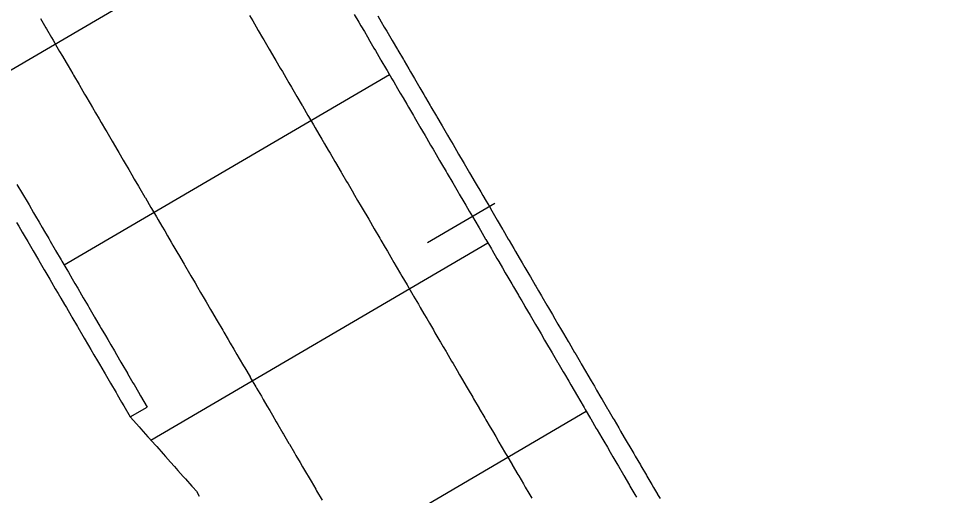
# Model space of a CAD drawing. Extents: x 2145147 to 2158018, y 137519 to 148068.
# Drawn here: x 2150532.2 to 2150603.1, y 142181.7 to 142218.4 of the extents above; entities that cross this region are included whole.
import ezdxf

# ---------------------------------------------------------------- set-up
doc = ezdxf.new("R2010")
doc.units = 0
for name, color, linetype in [('PR_Align_Ramp_M', 7, 'Continuous'), ('PR_Joint_Contraction', 7, 'Continuous'), ('PR_Joint_Long', 7, 'Continuous'), ('PR_Parapet', 7, 'Continuous'), ('PR_Phasing_Pavement_6', 7, 'Continuous'), ('PR_Road_Shoulder', 7, 'Continuous')]:
    doc.layers.add(name, color=color, linetype=linetype)

msp = doc.modelspace()

# ---------------------------------------------------------------- linework, layer by layer
at = {"layer": 'PR_Align_Ramp_M'}
msp.add_lwpolyline([(2150568.846, 142204.176), (2150563.667, 142201.146)], dxfattribs=at)
msp.add_lwpolyline([(2150568.846, 142204.176), (2150563.667, 142201.146)], dxfattribs=at)
at = {"layer": 'PR_Joint_Contraction'}
for p, q in [((2150528.125, 142212.393), (2150553.149, 142227.035)), ((2150528.125, 142212.393), (2150553.149, 142227.035)), ((2150535.7, 142199.446), (2150560.724, 142214.088)), ((2150535.7, 142199.446), (2150560.724, 142214.088)), ((2150542.383, 142185.977), (2150568.3, 142201.142)), ((2150542.383, 142185.977), (2150568.3, 142201.142)), ((2150550.848, 142173.551), (2150575.875, 142188.195)), ((2150550.848, 142173.551), (2150575.875, 142188.195))]:
    msp.add_line(p, q, dxfattribs=at)
at = {"layer": 'PR_Joint_Long'}
for points in [[(2150533.879, 142218.393), (2150534.304, 142217.667), (2150534.348, 142217.59), (2150534.729, 142216.941), (2150534.854, 142216.727), (2150535.154, 142216.214), (2150535.359, 142215.864), (2150535.578, 142215.488), (2150535.864, 142215.001), (2150536.003, 142214.762), (2150536.369, 142214.138), (2150536.428, 142214.036), (2150536.853, 142213.31), (2150536.874, 142213.275), (2150537.278, 142212.583), (2150537.379, 142212.412), (2150537.703, 142211.857), (2150537.884, 142211.549), (2150538.128, 142211.131), (2150538.389, 142210.685), (2150538.553, 142210.405), (2150538.894, 142209.822), (2150538.978, 142209.679), (2150539.399, 142208.959), (2150539.403, 142208.953), (2150539.828, 142208.226), (2150539.904, 142208.096), (2150540.252, 142207.5), (2150540.409, 142207.233), (2150540.677, 142206.774), (2150540.914, 142206.37), (2150541.102, 142206.048), (2150541.419, 142205.507), (2150541.527, 142205.322), (2150541.924, 142204.644), (2150541.952, 142204.595), (2150542.377, 142203.869), (2150542.429, 142203.781), (2150542.802, 142203.143), (2150542.934, 142202.918), (2150543.227, 142202.417), (2150543.439, 142202.054), (2150543.652, 142201.691), (2150543.944, 142201.191), (2150544.077, 142200.965), (2150544.449, 142200.328), (2150544.502, 142200.238), (2150544.927, 142199.512), (2150544.954, 142199.465), (2150545.351, 142198.786), (2150545.459, 142198.602), (2150545.776, 142198.06), (2150545.964, 142197.739), (2150546.201, 142197.334), (2150546.469, 142196.876), (2150546.626, 142196.607), (2150546.974, 142196.013), (2150547.051, 142195.881), (2150547.476, 142195.155), (2150547.479, 142195.15), (2150547.901, 142194.429), (2150547.984, 142194.286), (2150548.326, 142193.703), (2150548.489, 142193.423), (2150548.751, 142192.976), (2150548.994, 142192.56), (2150549.176, 142192.25), (2150549.499, 142191.697), (2150549.601, 142191.524), (2150550.004, 142190.834), (2150550.025, 142190.798), (2150550.45, 142190.072), (2150550.509, 142189.971), (2150550.875, 142189.346), (2150551.014, 142189.108), (2150551.3, 142188.619), (2150551.519, 142188.245), (2150551.725, 142187.893), (2150552.024, 142187.382), (2150552.15, 142187.167), (2150552.529, 142186.519), (2150552.575, 142186.441), (2150552.782, 142186.087), (2150553, 142185.715), (2150553.034, 142185.655), (2150553.425, 142184.988), (2150553.539, 142184.792), (2150553.85, 142184.262), (2150554.044, 142183.929), (2150554.275, 142183.536), (2150554.55, 142183.066), (2150554.699, 142182.81), (2150555.055, 142182.203), (2150555.124, 142182.084), (2150555.549, 142181.357)], [(2150533.879, 142218.393), (2150534.304, 142217.667), (2150534.348, 142217.59), (2150534.729, 142216.941), (2150534.854, 142216.727), (2150535.154, 142216.214), (2150535.359, 142215.864), (2150535.578, 142215.488), (2150535.864, 142215.001), (2150536.003, 142214.762), (2150536.369, 142214.138), (2150536.428, 142214.036), (2150536.853, 142213.31), (2150536.874, 142213.275), (2150537.278, 142212.583), (2150537.379, 142212.412), (2150537.703, 142211.857), (2150537.884, 142211.549), (2150538.128, 142211.131), (2150538.389, 142210.685), (2150538.553, 142210.405), (2150538.894, 142209.822), (2150538.978, 142209.679), (2150539.399, 142208.959), (2150539.403, 142208.953), (2150539.828, 142208.226), (2150539.904, 142208.096), (2150540.252, 142207.5), (2150540.409, 142207.233), (2150540.677, 142206.774), (2150540.914, 142206.37), (2150541.102, 142206.048), (2150541.419, 142205.507), (2150541.527, 142205.322), (2150541.924, 142204.644), (2150541.952, 142204.595), (2150542.377, 142203.869), (2150542.429, 142203.781), (2150542.802, 142203.143), (2150542.934, 142202.918), (2150543.227, 142202.417), (2150543.439, 142202.054), (2150543.652, 142201.691), (2150543.944, 142201.191), (2150544.077, 142200.965), (2150544.449, 142200.328), (2150544.502, 142200.238), (2150544.927, 142199.512), (2150544.954, 142199.465), (2150545.351, 142198.786), (2150545.459, 142198.602), (2150545.776, 142198.06), (2150545.964, 142197.739), (2150546.201, 142197.334), (2150546.469, 142196.876), (2150546.626, 142196.607), (2150546.974, 142196.013), (2150547.051, 142195.881), (2150547.476, 142195.155), (2150547.479, 142195.15), (2150547.901, 142194.429), (2150547.984, 142194.286), (2150548.326, 142193.703), (2150548.489, 142193.423), (2150548.751, 142192.976), (2150548.994, 142192.56), (2150549.176, 142192.25), (2150549.499, 142191.697), (2150549.601, 142191.524), (2150550.004, 142190.834), (2150550.025, 142190.798), (2150550.45, 142190.072), (2150550.509, 142189.971), (2150550.875, 142189.346), (2150551.014, 142189.108), (2150551.3, 142188.619), (2150551.519, 142188.245), (2150551.725, 142187.893), (2150552.024, 142187.382), (2150552.15, 142187.167), (2150552.529, 142186.519), (2150552.575, 142186.441), (2150552.782, 142186.087), (2150553, 142185.715), (2150553.034, 142185.655), (2150553.425, 142184.988), (2150553.539, 142184.792), (2150553.85, 142184.262), (2150554.044, 142183.929), (2150554.275, 142183.536), (2150554.55, 142183.066), (2150554.699, 142182.81), (2150555.055, 142182.203), (2150555.124, 142182.084), (2150555.549, 142181.357)], [(2150549.967, 142218.619), (2150550.211, 142218.201), (2150550.472, 142217.756), (2150550.636, 142217.475), (2150550.977, 142216.893), (2150551.061, 142216.749), (2150551.482, 142216.03), (2150551.486, 142216.023), (2150551.911, 142215.297), (2150551.987, 142215.167), (2150552.336, 142214.571), (2150552.492, 142214.303), (2150552.761, 142213.844), (2150552.997, 142213.44), (2150553.186, 142213.118), (2150553.502, 142212.577), (2150553.611, 142212.392), (2150554.007, 142211.714), (2150554.036, 142211.666), (2150554.46, 142210.94), (2150554.512, 142210.851), (2150554.885, 142210.213), (2150555.017, 142209.988), (2150555.31, 142209.487), (2150555.522, 142209.125), (2150555.735, 142208.761), (2150556.027, 142208.262), (2150556.16, 142208.035), (2150556.532, 142207.399), (2150556.585, 142207.309), (2150557.01, 142206.583), (2150557.037, 142206.535), (2150557.435, 142205.856), (2150557.543, 142205.672), (2150557.86, 142205.13), (2150558.048, 142204.809), (2150558.285, 142204.404), (2150558.553, 142203.946), (2150558.71, 142203.678), (2150559.058, 142203.083), (2150559.135, 142202.952), (2150559.559, 142202.225), (2150559.563, 142202.22), (2150559.984, 142201.499), (2150560.068, 142201.357), (2150560.409, 142200.773), (2150560.573, 142200.494), (2150560.834, 142200.047), (2150561.078, 142199.631), (2150561.259, 142199.321), (2150561.583, 142198.768), (2150561.684, 142198.594), (2150562.088, 142197.904), (2150562.109, 142197.868), (2150562.534, 142197.142), (2150562.593, 142197.041), (2150562.959, 142196.416), (2150563.098, 142196.178), (2150563.384, 142195.69), (2150563.603, 142195.315), (2150563.809, 142194.964), (2150564.108, 142194.452), (2150564.233, 142194.237), (2150564.613, 142193.589), (2150564.658, 142193.511), (2150564.865, 142193.157), (2150565.083, 142192.785), (2150565.118, 142192.726), (2150565.508, 142192.059), (2150565.623, 142191.863), (2150565.933, 142191.333), (2150566.128, 142191), (2150566.358, 142190.606), (2150566.633, 142190.136), (2150566.783, 142189.88), (2150567.138, 142189.273), (2150567.208, 142189.154), (2150567.633, 142188.428), (2150567.643, 142188.41), (2150568.058, 142187.702), (2150568.148, 142187.547), (2150568.483, 142186.975), (2150568.653, 142186.684), (2150568.907, 142186.249), (2150569.158, 142185.821), (2150569.332, 142185.523), (2150569.663, 142184.958), (2150569.757, 142184.797), (2150570.168, 142184.095), (2150570.182, 142184.071), (2150570.607, 142183.345), (2150570.673, 142183.232), (2150571.032, 142182.618), (2150571.178, 142182.369), (2150571.457, 142181.892), (2150571.683, 142181.505)], [(2150549.967, 142218.619), (2150550.211, 142218.201), (2150550.472, 142217.756), (2150550.636, 142217.475), (2150550.977, 142216.893), (2150551.061, 142216.749), (2150551.482, 142216.03), (2150551.486, 142216.023), (2150551.911, 142215.297), (2150551.987, 142215.167), (2150552.336, 142214.571), (2150552.492, 142214.303), (2150552.761, 142213.844), (2150552.997, 142213.44), (2150553.186, 142213.118), (2150553.502, 142212.577), (2150553.611, 142212.392), (2150554.007, 142211.714), (2150554.036, 142211.666), (2150554.46, 142210.94), (2150554.512, 142210.851), (2150554.885, 142210.213), (2150555.017, 142209.988), (2150555.31, 142209.487), (2150555.522, 142209.125), (2150555.735, 142208.761), (2150556.027, 142208.262), (2150556.16, 142208.035), (2150556.532, 142207.399), (2150556.585, 142207.309), (2150557.01, 142206.583), (2150557.037, 142206.535), (2150557.435, 142205.856), (2150557.543, 142205.672), (2150557.86, 142205.13), (2150558.048, 142204.809), (2150558.285, 142204.404), (2150558.553, 142203.946), (2150558.71, 142203.678), (2150559.058, 142203.083), (2150559.135, 142202.952), (2150559.559, 142202.225), (2150559.563, 142202.22), (2150559.984, 142201.499), (2150560.068, 142201.357), (2150560.409, 142200.773), (2150560.573, 142200.494), (2150560.834, 142200.047), (2150561.078, 142199.631), (2150561.259, 142199.321), (2150561.583, 142198.768), (2150561.684, 142198.594), (2150562.088, 142197.904), (2150562.109, 142197.868), (2150562.534, 142197.142), (2150562.593, 142197.041), (2150562.959, 142196.416), (2150563.098, 142196.178), (2150563.384, 142195.69), (2150563.603, 142195.315), (2150563.809, 142194.964), (2150564.108, 142194.452), (2150564.233, 142194.237), (2150564.613, 142193.589), (2150564.658, 142193.511), (2150564.865, 142193.157), (2150565.083, 142192.785), (2150565.118, 142192.726), (2150565.508, 142192.059), (2150565.623, 142191.863), (2150565.933, 142191.333), (2150566.128, 142191), (2150566.358, 142190.606), (2150566.633, 142190.136), (2150566.783, 142189.88), (2150567.138, 142189.273), (2150567.208, 142189.154), (2150567.633, 142188.428), (2150567.643, 142188.41), (2150568.058, 142187.702), (2150568.148, 142187.547), (2150568.483, 142186.975), (2150568.653, 142186.684), (2150568.907, 142186.249), (2150569.158, 142185.821), (2150569.332, 142185.523), (2150569.663, 142184.958), (2150569.757, 142184.797), (2150570.168, 142184.095), (2150570.182, 142184.071), (2150570.607, 142183.345), (2150570.673, 142183.232), (2150571.032, 142182.618), (2150571.178, 142182.369), (2150571.457, 142181.892), (2150571.683, 142181.505)]]:
    msp.add_lwpolyline(points, dxfattribs=at)
at = {"layer": 'PR_Parapet'}
for points in [[(2150559.832, 142218.598), (2150560.1, 142218.139), (2150560.337, 142217.735), (2150560.525, 142217.413), (2150560.842, 142216.872), (2150560.95, 142216.686), (2150561.347, 142216.008), (2150561.375, 142215.96), (2150561.8, 142215.234), (2150561.852, 142215.145), (2150562.225, 142214.508), (2150562.357, 142214.282), (2150562.65, 142213.782), (2150562.862, 142213.419), (2150563.074, 142213.055), (2150563.367, 142212.556), (2150563.499, 142212.329), (2150563.872, 142211.693), (2150563.924, 142211.603), (2150564.349, 142210.877), (2150564.377, 142210.83), (2150564.774, 142210.151), (2150564.882, 142209.967), (2150565.199, 142209.425), (2150565.387, 142209.104), (2150565.624, 142208.698), (2150565.892, 142208.241), (2150566.049, 142207.972), (2150566.397, 142207.377), (2150566.474, 142207.246), (2150566.899, 142206.52), (2150566.902, 142206.514), (2150567.324, 142205.794), (2150567.407, 142205.651), (2150567.749, 142205.067), (2150567.912, 142204.788), (2150568.173, 142204.341), (2150568.417, 142203.925), (2150568.598, 142203.615), (2150568.922, 142203.062), (2150569.023, 142202.889), (2150569.427, 142202.199), (2150569.448, 142202.163), (2150569.873, 142201.436), (2150569.932, 142201.336), (2150570.298, 142200.71), (2150570.437, 142200.473), (2150570.723, 142199.984), (2150570.942, 142199.61), (2150571.148, 142199.258), (2150571.447, 142198.746), (2150571.573, 142198.532), (2150571.952, 142197.883), (2150571.998, 142197.806), (2150572.205, 142197.452), (2150572.423, 142197.079), (2150572.457, 142197.02), (2150572.847, 142196.353), (2150572.962, 142196.157), (2150573.272, 142195.627), (2150573.467, 142195.294), (2150573.697, 142194.901), (2150573.972, 142194.431), (2150574.122, 142194.175), (2150574.477, 142193.568), (2150574.547, 142193.448), (2150574.972, 142192.722), (2150574.982, 142192.705), (2150575.397, 142191.996), (2150575.487, 142191.842), (2150575.822, 142191.27), (2150575.992, 142190.978), (2150576.247, 142190.544), (2150576.497, 142190.115), (2150576.672, 142189.818), (2150577.002, 142189.252), (2150577.097, 142189.091), (2150577.507, 142188.389), (2150577.521, 142188.365), (2150577.946, 142187.639), (2150578.012, 142187.526), (2150578.371, 142186.913), (2150578.517, 142186.663), (2150578.796, 142186.187), (2150579.022, 142185.8), (2150579.221, 142185.46), (2150579.528, 142184.937), (2150579.646, 142184.734), (2150580.033, 142184.074), (2150580.071, 142184.008), (2150580.496, 142183.282), (2150580.538, 142183.211), (2150580.921, 142182.556), (2150581.043, 142182.347), (2150581.346, 142181.829), (2150581.355, 142181.813), (2150581.361, 142181.804), (2150581.548, 142181.484)], [(2150559.832, 142218.598), (2150560.1, 142218.139), (2150560.337, 142217.735), (2150560.525, 142217.413), (2150560.842, 142216.872), (2150560.95, 142216.686), (2150561.347, 142216.008), (2150561.375, 142215.96), (2150561.8, 142215.234), (2150561.852, 142215.145), (2150562.225, 142214.508), (2150562.357, 142214.282), (2150562.65, 142213.782), (2150562.862, 142213.419), (2150563.074, 142213.055), (2150563.367, 142212.556), (2150563.499, 142212.329), (2150563.872, 142211.693), (2150563.924, 142211.603), (2150564.349, 142210.877), (2150564.377, 142210.83), (2150564.774, 142210.151), (2150564.882, 142209.967), (2150565.199, 142209.425), (2150565.387, 142209.104), (2150565.624, 142208.698), (2150565.892, 142208.241), (2150566.049, 142207.972), (2150566.397, 142207.377), (2150566.474, 142207.246), (2150566.899, 142206.52), (2150566.902, 142206.514), (2150567.324, 142205.794), (2150567.407, 142205.651), (2150567.749, 142205.067), (2150567.912, 142204.788), (2150568.173, 142204.341), (2150568.417, 142203.925), (2150568.598, 142203.615), (2150568.922, 142203.062), (2150569.023, 142202.889), (2150569.427, 142202.199), (2150569.448, 142202.163), (2150569.873, 142201.436), (2150569.932, 142201.336), (2150570.298, 142200.71), (2150570.437, 142200.473), (2150570.723, 142199.984), (2150570.942, 142199.61), (2150571.148, 142199.258), (2150571.447, 142198.746), (2150571.573, 142198.532), (2150571.952, 142197.883), (2150571.998, 142197.806), (2150572.205, 142197.452), (2150572.423, 142197.079), (2150572.457, 142197.02), (2150572.847, 142196.353), (2150572.962, 142196.157), (2150573.272, 142195.627), (2150573.467, 142195.294), (2150573.697, 142194.901), (2150573.972, 142194.431), (2150574.122, 142194.175), (2150574.477, 142193.568), (2150574.547, 142193.448), (2150574.972, 142192.722), (2150574.982, 142192.705), (2150575.397, 142191.996), (2150575.487, 142191.842), (2150575.822, 142191.27), (2150575.992, 142190.978), (2150576.247, 142190.544), (2150576.497, 142190.115), (2150576.672, 142189.818), (2150577.002, 142189.252), (2150577.097, 142189.091), (2150577.507, 142188.389), (2150577.521, 142188.365), (2150577.946, 142187.639), (2150578.012, 142187.526), (2150578.371, 142186.913), (2150578.517, 142186.663), (2150578.796, 142186.187), (2150579.022, 142185.8), (2150579.221, 142185.46), (2150579.528, 142184.937), (2150579.646, 142184.734), (2150580.033, 142184.074), (2150580.071, 142184.008), (2150580.496, 142183.282), (2150580.538, 142183.211), (2150580.921, 142182.556), (2150581.043, 142182.347), (2150581.346, 142181.829), (2150581.355, 142181.813), (2150581.361, 142181.804), (2150581.548, 142181.484)], [(2150532.05, 142202.701), (2150532.206, 142202.434), (2150532.475, 142201.975), (2150532.711, 142201.571), (2150532.9, 142201.248), (2150533.216, 142200.707), (2150533.325, 142200.522), (2150533.722, 142199.844), (2150533.75, 142199.796), (2150534.175, 142199.07), (2150534.227, 142198.981), (2150534.6, 142198.344), (2150534.732, 142198.118), (2150535.024, 142197.617), (2150535.237, 142197.255), (2150535.449, 142196.891), (2150535.742, 142196.392), (2150535.874, 142196.165), (2150536.247, 142195.529), (2150536.299, 142195.439), (2150536.724, 142194.713), (2150536.752, 142194.666), (2150537.149, 142193.987), (2150537.257, 142193.803), (2150537.574, 142193.26), (2150537.762, 142192.939), (2150537.999, 142192.534), (2150538.267, 142192.076), (2150538.424, 142191.808), (2150538.772, 142191.213), (2150538.849, 142191.082), (2150539.274, 142190.356), (2150539.277, 142190.35), (2150539.699, 142189.629), (2150539.782, 142189.487), (2150540.123, 142188.903), (2150540.287, 142188.624), (2150540.792, 142187.761)], [(2150532.05, 142202.701), (2150532.206, 142202.434), (2150532.475, 142201.975), (2150532.711, 142201.571), (2150532.9, 142201.248), (2150533.216, 142200.707), (2150533.325, 142200.522), (2150533.722, 142199.844), (2150533.75, 142199.796), (2150534.175, 142199.07), (2150534.227, 142198.981), (2150534.6, 142198.344), (2150534.732, 142198.118), (2150535.024, 142197.617), (2150535.237, 142197.255), (2150535.449, 142196.891), (2150535.742, 142196.392), (2150535.874, 142196.165), (2150536.247, 142195.529), (2150536.299, 142195.439), (2150536.724, 142194.713), (2150536.752, 142194.666), (2150537.149, 142193.987), (2150537.257, 142193.803), (2150537.574, 142193.26), (2150537.762, 142192.939), (2150537.999, 142192.534), (2150538.267, 142192.076), (2150538.424, 142191.808), (2150538.772, 142191.213), (2150538.849, 142191.082), (2150539.274, 142190.356), (2150539.277, 142190.35), (2150539.699, 142189.629), (2150539.782, 142189.487), (2150540.123, 142188.903), (2150540.287, 142188.624), (2150540.792, 142187.761)]]:
    msp.add_lwpolyline(points, dxfattribs=at)
at = {"layer": 'PR_Phasing_Pavement_6'}
for radius, start, end in [(1145.916, 0.501492, 56.564348), (1135.916, 18.767672, 35.758783), (1135.249, 18.767672, 35.758783)]:
    msp.add_arc((2149618.967, 141712.092), radius, start, end, dxfattribs=at)
at = {"layer": 'PR_Road_Shoulder'}
msp.add_line((2150540.792, 142187.761), (2150542.092, 142188.522), dxfattribs=at)
msp.add_line((2150540.792, 142187.761), (2150542.092, 142188.522), dxfattribs=at)
for points in [[(2150558.026, 142218.7), (2150558.375, 142218.104), (2150558.531, 142217.837), (2150558.8, 142217.378), (2150559.036, 142216.974), (2150559.225, 142216.652), (2150559.541, 142216.111), (2150559.65, 142215.925), (2150560.046, 142215.248), (2150560.074, 142215.199), (2150560.499, 142214.473), (2150560.551, 142214.384), (2150560.924, 142213.747), (2150561.056, 142213.521), (2150561.349, 142213.021), (2150561.561, 142212.658), (2150561.774, 142212.295), (2150562.066, 142211.795), (2150562.199, 142211.568), (2150562.571, 142210.932), (2150562.624, 142210.842), (2150563.049, 142210.116), (2150563.076, 142210.069), (2150563.474, 142209.39), (2150563.581, 142209.206), (2150563.899, 142208.664), (2150564.086, 142208.343), (2150564.324, 142207.937), (2150564.591, 142207.48), (2150564.748, 142207.211), (2150565.096, 142206.617), (2150565.173, 142206.485), (2150565.598, 142205.759), (2150565.601, 142205.753), (2150566.023, 142205.033), (2150566.106, 142204.89), (2150566.448, 142204.307), (2150566.612, 142204.027), (2150566.873, 142203.58), (2150567.117, 142203.164), (2150567.298, 142202.854), (2150567.622, 142202.301), (2150567.723, 142202.128), (2150568.127, 142201.438), (2150568.148, 142201.402), (2150568.573, 142200.676), (2150568.632, 142200.575), (2150568.998, 142199.949), (2150569.137, 142199.712), (2150569.422, 142199.223), (2150569.642, 142198.849), (2150569.847, 142198.497), (2150570.147, 142197.986), (2150570.272, 142197.771), (2150570.652, 142197.122), (2150570.697, 142197.045), (2150570.904, 142196.691), (2150571.122, 142196.318), (2150571.157, 142196.259), (2150571.547, 142195.592), (2150571.662, 142195.396), (2150571.972, 142194.866), (2150572.167, 142194.533), (2150572.397, 142194.14), (2150572.672, 142193.67), (2150572.822, 142193.414), (2150573.177, 142192.807), (2150573.247, 142192.688), (2150573.672, 142191.961), (2150573.682, 142191.944), (2150574.097, 142191.235), (2150574.187, 142191.081), (2150574.521, 142190.509), (2150574.692, 142190.218), (2150574.946, 142189.783), (2150575.197, 142189.354), (2150575.371, 142189.057), (2150575.702, 142188.491), (2150575.796, 142188.33), (2150576.207, 142187.628), (2150576.221, 142187.604), (2150576.646, 142186.878), (2150576.712, 142186.765), (2150577.071, 142186.152), (2150577.217, 142185.902), (2150577.496, 142185.426), (2150577.722, 142185.039), (2150577.921, 142184.699), (2150578.227, 142184.176), (2150578.346, 142183.973), (2150578.732, 142183.313), (2150578.771, 142183.247), (2150579.195, 142182.521), (2150579.237, 142182.45), (2150579.62, 142181.795), (2150579.742, 142181.587)], [(2150558.026, 142218.7), (2150558.375, 142218.104), (2150558.531, 142217.837), (2150558.8, 142217.378), (2150559.036, 142216.974), (2150559.225, 142216.652), (2150559.541, 142216.111), (2150559.65, 142215.925), (2150560.046, 142215.248), (2150560.074, 142215.199), (2150560.499, 142214.473), (2150560.551, 142214.384), (2150560.924, 142213.747), (2150561.056, 142213.521), (2150561.349, 142213.021), (2150561.561, 142212.658), (2150561.774, 142212.295), (2150562.066, 142211.795), (2150562.199, 142211.568), (2150562.571, 142210.932), (2150562.624, 142210.842), (2150563.049, 142210.116), (2150563.076, 142210.069), (2150563.474, 142209.39), (2150563.581, 142209.206), (2150563.899, 142208.664), (2150564.086, 142208.343), (2150564.324, 142207.937), (2150564.591, 142207.48), (2150564.748, 142207.211), (2150565.096, 142206.617), (2150565.173, 142206.485), (2150565.598, 142205.759), (2150565.601, 142205.753), (2150566.023, 142205.033), (2150566.106, 142204.89), (2150566.448, 142204.307), (2150566.612, 142204.027), (2150566.873, 142203.58), (2150567.117, 142203.164), (2150567.298, 142202.854), (2150567.622, 142202.301), (2150567.723, 142202.128), (2150568.127, 142201.438), (2150568.148, 142201.402), (2150568.573, 142200.676), (2150568.632, 142200.575), (2150568.998, 142199.949), (2150569.137, 142199.712), (2150569.422, 142199.223), (2150569.642, 142198.849), (2150569.847, 142198.497), (2150570.147, 142197.986), (2150570.272, 142197.771), (2150570.652, 142197.122), (2150570.697, 142197.045), (2150570.904, 142196.691), (2150571.122, 142196.318), (2150571.157, 142196.259), (2150571.547, 142195.592), (2150571.662, 142195.396), (2150571.972, 142194.866), (2150572.167, 142194.533), (2150572.397, 142194.14), (2150572.672, 142193.67), (2150572.822, 142193.414), (2150573.177, 142192.807), (2150573.247, 142192.688), (2150573.672, 142191.961), (2150573.682, 142191.944), (2150574.097, 142191.235), (2150574.187, 142191.081), (2150574.521, 142190.509), (2150574.692, 142190.218), (2150574.946, 142189.783), (2150575.197, 142189.354), (2150575.371, 142189.057), (2150575.702, 142188.491), (2150575.796, 142188.33), (2150576.207, 142187.628), (2150576.221, 142187.604), (2150576.646, 142186.878), (2150576.712, 142186.765), (2150577.071, 142186.152), (2150577.217, 142185.902), (2150577.496, 142185.426), (2150577.722, 142185.039), (2150577.921, 142184.699), (2150578.227, 142184.176), (2150578.346, 142183.973), (2150578.732, 142183.313), (2150578.771, 142183.247), (2150579.195, 142182.521), (2150579.237, 142182.45), (2150579.62, 142181.795), (2150579.742, 142181.587)], [(2150532.076, 142205.64), (2150532.497, 142204.921), (2150532.501, 142204.914), (2150532.926, 142204.188), (2150533.002, 142204.058), (2150533.351, 142203.462), (2150533.507, 142203.195), (2150533.775, 142202.735), (2150534.012, 142202.331), (2150534.2, 142202.009), (2150534.517, 142201.468), (2150534.625, 142201.283), (2150535.022, 142200.605), (2150535.05, 142200.557), (2150535.475, 142199.831), (2150535.527, 142199.742), (2150535.9, 142199.105), (2150536.032, 142198.879), (2150536.325, 142198.378), (2150536.537, 142198.016), (2150536.75, 142197.652), (2150537.042, 142197.153), (2150537.175, 142196.926), (2150537.547, 142196.29), (2150537.6, 142196.2), (2150538.025, 142195.474), (2150538.052, 142195.427), (2150538.449, 142194.747), (2150538.557, 142194.563), (2150538.874, 142194.021), (2150539.062, 142193.7), (2150539.299, 142193.295), (2150539.567, 142192.837), (2150539.724, 142192.569), (2150540.072, 142191.974), (2150540.149, 142191.843), (2150540.574, 142191.116), (2150540.577, 142191.111), (2150540.999, 142190.39), (2150541.082, 142190.248), (2150541.424, 142189.664), (2150541.587, 142189.385), (2150542.092, 142188.522)], [(2150532.076, 142205.64), (2150532.497, 142204.921), (2150532.501, 142204.914), (2150532.926, 142204.188), (2150533.002, 142204.058), (2150533.351, 142203.462), (2150533.507, 142203.195), (2150533.775, 142202.735), (2150534.012, 142202.331), (2150534.2, 142202.009), (2150534.517, 142201.468), (2150534.625, 142201.283), (2150535.022, 142200.605), (2150535.05, 142200.557), (2150535.475, 142199.831), (2150535.527, 142199.742), (2150535.9, 142199.105), (2150536.032, 142198.879), (2150536.325, 142198.378), (2150536.537, 142198.016), (2150536.75, 142197.652), (2150537.042, 142197.153), (2150537.175, 142196.926), (2150537.547, 142196.29), (2150537.6, 142196.2), (2150538.025, 142195.474), (2150538.052, 142195.427), (2150538.449, 142194.747), (2150538.557, 142194.563), (2150538.874, 142194.021), (2150539.062, 142193.7), (2150539.299, 142193.295), (2150539.567, 142192.837), (2150539.724, 142192.569), (2150540.072, 142191.974), (2150540.149, 142191.843), (2150540.574, 142191.116), (2150540.577, 142191.111), (2150540.999, 142190.39), (2150541.082, 142190.248), (2150541.424, 142189.664), (2150541.587, 142189.385), (2150542.092, 142188.522)], [(2150540.792, 142187.761), (2150541.038, 142187.489), (2150541.472, 142187), (2150541.608, 142186.848), (2150542.15, 142186.238), (2150542.178, 142186.206), (2150542.749, 142185.565), (2150542.828, 142185.476), (2150543.319, 142184.924), (2150543.505, 142184.714), (2150543.889, 142184.283), (2150544.183, 142183.952), (2150544.459, 142183.642), (2150544.861, 142183.19), (2150545.029, 142183), (2150545.538, 142182.428), (2150545.599, 142182.359), (2150545.877, 142182.047), (2150546.095, 142181.674)], [(2150540.792, 142187.761), (2150541.038, 142187.489), (2150541.472, 142187), (2150541.608, 142186.848), (2150542.15, 142186.238), (2150542.178, 142186.206), (2150542.749, 142185.565), (2150542.828, 142185.476), (2150543.319, 142184.924), (2150543.505, 142184.714), (2150543.889, 142184.283), (2150544.183, 142183.952), (2150544.459, 142183.642), (2150544.861, 142183.19), (2150545.029, 142183), (2150545.538, 142182.428), (2150545.599, 142182.359), (2150545.877, 142182.047), (2150546.095, 142181.674)]]:
    msp.add_lwpolyline(points, dxfattribs=at)

doc.saveas('drawing.dxf')
